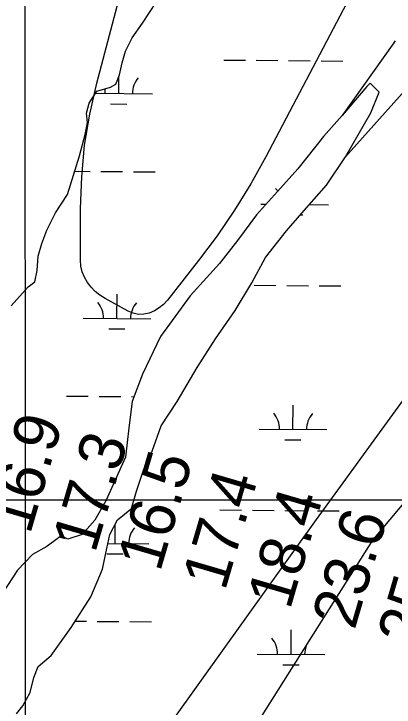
# Model space of a CAD drawing. Extents: x 3271442 to 3309282, y 752266 to 777610.
# Drawn here: x 3286060 to 3286622, y 763397 to 764422 of the extents above; entities that cross this region are included whole.
import ezdxf

# ---------------------------------------------------------------- set-up
doc = ezdxf.new("R2010")
doc.units = 0
for name, color, linetype in [('V-BORW-LINE', 7, 'Continuous'), ('V-GRID-MAJR', 7, 'Continuous'), ('V-RIVR-RANG', 7, 'Continuous'), ('V-SITE-VEGE', 7, 'Continuous'), ('V-TOPO-MINR', 7, 'Continuous'), ('V-WETL-SWMP', 7, 'Continuous')]:
    doc.layers.add(name, color=color, linetype=linetype)

msp = doc.modelspace()

# ---------------------------------------------------------------- linework, layer by layer
at = {"layer": 'V-BORW-LINE'}
msp.add_spline([(3287493.5970000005, 764310.9809999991), (3287496.4900000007, 764216.096999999), (3287433.3310000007, 764060.888999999), (3287280.7380000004, 763786.069999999), (3287241.3350000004, 763729.177999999), (3287228.0300000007, 763693.354999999), (3287286.1940000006, 763705.8259999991), (3287226.7870000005, 763558.2629999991), (3287072.3390000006, 763274.4859999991), (3286982.8180000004, 763166.2989999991), (3286836.8860000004, 762895.4249999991), (3286750.6830000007, 762775.8209999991), (3286628.0500000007, 762584.7769999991), (3286542.9360000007, 762476.0639999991), (3286522.5310000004, 762469.290999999), (3286508.2990000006, 762473.253999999), (3286505.0760000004, 762518.839999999), (3286526.1290000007, 762600.0859999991), (3286589.0210000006, 762774.5589999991), (3286626.7500000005, 762854.3579999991), (3286717.0110000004, 762982.6569999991), (3286762.9530000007, 763052.8389999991), (3286849.0520000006, 763162.974999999), (3286887.5600000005, 763234.376999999), (3287021.5440000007, 763430.4659999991), (3287208.1290000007, 763770.9759999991), (3287255.8900000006, 763817.449999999), (3287276.4910000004, 763898.447999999), (3287311.4130000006, 763982.2949999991), (3287354.3230000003, 764034.9339999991), (3287423.9420000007, 764171.917999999), (3287462.5320000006, 764293.0709999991), (3287493.5970000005, 764310.9809999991)], degree=3, dxfattribs=at)
at = {"layer": 'V-GRID-MAJR'}
for points in [[(3286078.008, 757644.708), (3286077.126, 763703.55), (3286076.244, 769765.4770000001), (3286075.363, 775827.438), (3286075.363, 775830.488)], [(3275589.54, 763703.55), (3280833.333, 763703.169), (3286077.126, 763703.55), (3291320.919, 763704.694), (3296564.7120000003, 763706.601), (3301808.505, 763709.27), (3307052.2970000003, 763712.703), (3307052.298, 763712.703)]]:
    msp.add_spline(points, degree=3, dxfattribs=at)
at = {"layer": 'V-SITE-VEGE'}
for points in [[(3286056.336, 763990.138), (3286081.449, 764018.319), (3286091.038, 764025.9940000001), (3286094.417, 764042.5160000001), (3286095.982, 764063.821), (3286101.577, 764082.536), (3286108.644, 764101.9770000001), (3286121.6210000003, 764128.009), (3286139.379, 764155.123), (3286148.324, 764183.7440000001), (3286157.27, 764212.3640000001), (3286165.495, 764243.9280000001), (3286168.88, 764261.549), (3286167.471, 764275.152), (3286171.213, 764290.201), (3286182.682, 764307.787), (3286202.918, 764313.577), (3286211.022, 764318.318), (3286216.2260000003, 764331.89), (3286219.982, 764349.877), (3286225.202, 764367.126), (3286234.842, 764386.557), (3286250.001, 764408.17), (3286270.719, 764439.676)], [(3286623.688, 764381.988), (3286621.472, 764379.426), (3286545.559, 764271.634), (3286517.863, 764240.8910000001), (3286479.803, 764192.925), (3286449.524, 764159.2540000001), (3286418.505, 764124.851), (3286390.779, 764087.127), (3286363.803, 764053.0750000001), (3286320.598, 764005.131), (3286276.972, 763945.064), (3286250.268, 763889.331), (3286235.022, 763848.98), (3286230.074, 763810.051), (3286225.102, 763766.716), (3286196.1550000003, 763701.806), (3286179.862, 763673.585), (3286161.026, 763652.357), (3286140.0500000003, 763645.101), (3286130.1520000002, 763650.289), (3286120.199, 763642.984), (3286108.769, 763634.216), (3286087.773, 763622.5530000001), (3286065.624, 763599.5), (3286044.165, 763566.892)], [(3286063.9450000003, 763387.123), (3286073.5500000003, 763398.839), (3286084.294, 763418.633), (3286089.537, 763440.658), (3286096.223, 763457.162), (3286115.034, 763473.245), (3286144.982, 763514.635), (3286173.845, 763560.0700000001), (3286190.927, 763600.78), (3286197.679, 763631.615), (3286201.812, 763652.175), (3286213.299, 763673.804), (3286233.951, 763690.6140000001), (3286241.416, 763716.302), (3286251.843, 763747.491), (3286264.458, 763775.358), (3286277.852, 763812.779), (3286301.531, 763849.051), (3286330.781, 763898.894), (3286358.16, 763941.764), (3286387.011, 763983.525), (3286411.808, 764024.2000000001), (3286431.821, 764061.959), (3286462.86, 764101.138), (3286485.757, 764127.125), (3286521.953, 764168.853), (3286550.0640000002, 764210.618), (3286672.035, 764346.498)]]:
    msp.add_lwpolyline(points, dxfattribs=at)
at = {"layer": 'V-TOPO-MINR'}
for points in [[(3286606.23, 764541.84), (3286432.5589971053, 764210.5251566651), (3286410.197306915, 764170.5932894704), (3286386.4224529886, 764131.5770490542), (3286360.527853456, 764093.9342488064), (3286333.220090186, 764057.2070753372), (3286287.113273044, 763998.65282546), (3286281.346575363, 763992.5242942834), (3286275.026457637, 763987.1792505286), (3286267.8762098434, 763983.0094379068), (3286260.1725420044, 763979.6231127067), (3286252.1269667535, 763978.0128530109), (3286244.2003162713, 763977.7253832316), (3286236.452052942, 763979.4220983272), (3286228.822714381, 763982.4416033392), (3286194.89635885, 764001.2191239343), (3286187.408691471, 764006.0667925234), (3286180.46104933, 764011.5136809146), (3286174.3234450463, 764017.8593990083), (3286168.725866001, 764024.8043369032), (3286164.3730810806, 764032.4761706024), (3286161.034001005, 764040.465723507), (3286159.2154781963, 764048.9318552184), (3286158.410660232, 764057.7157061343), (3286158.5544614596, 764134.0724844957), (3286160.449685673, 764181.0568898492), (3286164.720786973, 764227.7316391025), (3286172.5557039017, 764273.9419042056), (3286182.7664979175, 764319.8425132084), (3286261.502688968, 764619.0416518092)], [(3286661.610688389, 762420.4537140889), (3286509.062654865, 762152.9582012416), (3286472.9712076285, 762075.7233608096), (3286276.026568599, 761722.7288204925), (3286131.6607796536, 761413.7894587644), (3286095.5693324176, 761336.5546183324), (3286059.5803132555, 761300.7431411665), (3285979.4610015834, 761287.1333810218), (3285921.4682930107, 761287.2767803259), (3285846.9608674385, 761309.5536112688), (3285783.554300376, 761353.8955884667), (3285720.6871878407, 761616.4006121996), (3285691.0543654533, 761917.4854991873), (3285686.323360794, 762237.8398321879), (3286019.5198295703, 762968.833158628), (3286119.3387851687, 763131.5192267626), (3286507.302064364, 763674.5900689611), (3286978.3715545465, 764322.395241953)], [(3286759.0271708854, 763845.1852401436), (3286590.0736769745, 763644.0080797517), (3286199.1576411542, 763023.6204546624), (3286165.773123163, 762924.2863252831), (3286159.867609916, 762769.6527594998), (3286167.6469707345, 762565.2770151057), (3286222.2908674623, 762327.6464949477), (3286271.555048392, 762148.0223404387), (3286323.942699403, 762114.7539075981), (3286390.1927664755, 762103.5437924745), (3286442.6623599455, 762103.4140502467), (3286475.8556788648, 762125.4245681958), (3286498.1461668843, 762205.4551088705), (3286498.869991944, 762498.1802092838), (3286499.3957893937, 762710.8201407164), (3286502.505602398, 762851.6527472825), (3286524.7619477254, 762917.875500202), (3286552.4526371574, 762948.1843478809), (3286582.8365987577, 762950.8707915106), (3286654.630266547, 762947.9316919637)]]:
    msp.add_lwpolyline(points, dxfattribs=at)
at = {"layer": 'V-WETL-SWMP'}
for p, q in [((3286250.002835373, 764408.168935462), (3286270.719835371, 764439.6769354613)), ((3286234.841835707, 764386.5569355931), (3286250.002835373, 764408.168935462)), ((3286225.2018350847, 764367.124935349), (3286234.841835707, 764386.5569355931)), ((3286219.980835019, 764349.8779353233), (3286225.2018350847, 764367.124935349)), ((3286216.2258339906, 764331.8899349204), (3286219.980835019, 764349.8779353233)), ((3286370.2421604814, 764353.7713455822), (3286402.241069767, 764353.5077766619)), ((3286418.24052441, 764353.3759922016), (3286450.2394336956, 764353.1124232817)), ((3286466.238888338, 764352.9806388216), (3286498.2377976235, 764352.7170699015)), ((3286514.2372522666, 764352.5852854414), (3286546.2361615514, 764352.3217165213)), ((3286211.020834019, 764318.3169349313), (3286216.2258339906, 764331.8899349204)), ((3286215.2374984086, 764304.3043695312), (3286215.4480050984, 764329.8616022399)), ((3286182.6808349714, 764307.7879353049), (3286202.9168344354, 764313.5769350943)), ((3286202.9168344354, 764313.5769350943), (3286211.020834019, 764318.3169349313)), ((3286581.7588138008, 764314.4639270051), (3286545.5588140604, 764271.6339271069)), ((3286586.92581373, 764319.5849269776), (3286581.7588138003, 764314.4639270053)), ((3286600.09481225, 764306.2989263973), (3286586.92581373, 764319.5849269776)), ((3286171.2118347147, 764290.2009352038), (3286182.6808349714, 764307.7879353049)), ((3286180.595179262, 764304.589711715), (3286265.2357941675, 764303.8925430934)), ((3286587.8328116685, 764275.4869261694), (3286600.09481225, 764306.2989263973)), ((3286167.4708344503, 764275.1519351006), (3286171.2118347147, 764290.2009352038)), ((3286203.110811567, 764288.9727316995), (3286227.109993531, 764288.7750550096)), ((3286168.8798340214, 764261.5499349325), (3286167.47083445, 764275.1519351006)), ((3286550.0638112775, 764210.6169260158), (3286587.832811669, 764275.4869261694)), ((3286545.5588140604, 764271.6339271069), (3286517.863814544, 764240.8909272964)), ((3286165.494833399, 764243.927934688), (3286168.879834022, 764261.5499349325)), ((3286157.2698327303, 764212.3639344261), (3286165.4948333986, 764243.927934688)), ((3286517.863814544, 764240.8909272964), (3286479.802814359, 764192.9249272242)), ((3286148.3238319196, 764183.7429341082), (3286157.2698327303, 764212.3639344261)), ((3286521.952811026, 764168.8529259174), (3286550.0638112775, 764210.6169260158)), ((3286479.802814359, 764192.9249272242), (3286449.5228149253, 764159.2539274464)), ((3286139.377831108, 764155.1219337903), (3286148.3238319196, 764183.7429341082)), ((3286150.0936217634, 764189.4050346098), (3286172.880165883, 764189.2173461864)), ((3286188.879620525, 764189.0855617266), (3286220.8785298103, 764188.8219928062)), ((3286236.8779844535, 764188.6902083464), (3286268.8768937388, 764188.426639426)), ((3286485.756811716, 764127.1249261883), (3286521.9528110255, 764168.8529259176)), ((3286121.6198312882, 764128.0099338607), (3286139.377831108, 764155.1219337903)), ((3286449.5228149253, 764159.2539274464), (3286418.5038146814, 764124.8519273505)), ((3286425.333131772, 764140.7063654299), (3286432.744129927, 764140.64532245)), ((3286497.025490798, 764140.1158491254), (3286525.3297232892, 764139.8827125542)), ((3286108.643830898, 764101.977933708), (3286121.6198312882, 764128.0099338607)), ((3286418.5038146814, 764124.8519273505), (3286390.77781493, 764087.127927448)), ((3286462.8598117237, 764101.1379261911), (3286485.756811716, 764127.1249261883)), ((3286483.7030986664, 764124.7940600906), (3286487.203922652, 764124.7652244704)), ((3286101.5758305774, 764082.5349335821), (3286108.643830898, 764101.977933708)), ((3286431.819811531, 764061.9589261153), (3286462.8598117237, 764101.1379261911)), ((3286095.9808296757, 764063.8199332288), (3286101.575830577, 764082.5349335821)), ((3286390.77781493, 764087.127927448), (3286363.8028150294, 764053.074927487)), ((3286094.4158289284, 764042.5149329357), (3286095.980829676, 764063.8199332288)), ((3286411.8098115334, 764024.2009261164), (3286431.819811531, 764061.9589261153)), ((3286363.8028150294, 764053.074927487), (3286320.597815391, 764005.1319276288)), ((3286091.036828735, 764025.9949328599), (3286094.415828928, 764042.5149329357)), ((3286056.3368293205, 763990.1389330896), (3286081.4488288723, 764018.3209329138)), ((3286081.4488288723, 764018.3209329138), (3286091.036828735, 764025.9949328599)), ((3286387.0098111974, 763983.5249259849), (3286411.8098115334, 764024.2009261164)), ((3286415.500480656, 764020.7122852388), (3286447.499389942, 764020.4487163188)), ((3286463.4988445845, 764020.3169318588), (3286495.49775387, 764020.0533629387)), ((3286511.497208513, 764019.9215784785), (3286543.496117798, 764019.6580095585)), ((3286212.4974546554, 763971.6406625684), (3286212.793964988, 764007.6394405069)), ((3286320.597815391, 764005.1319276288), (3286276.971815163, 763945.0639275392)), ((3286358.162810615, 763941.7639257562), (3286387.0098111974, 763983.5249259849)), ((3286162.4991588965, 763972.0524890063), (3286262.4957504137, 763971.2288361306)), ((3286200.370767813, 763956.3090247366), (3286224.369949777, 763956.1113480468)), ((3286276.971815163, 763945.0639275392), (3286250.2678145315, 763889.3309272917)), ((3286330.780810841, 763898.8939258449), (3286358.162810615, 763941.7639257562)), ((3286301.5308102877, 763849.0509256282), (3286330.780810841, 763898.8939258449)), ((3286250.2678145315, 763889.3309272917), (3286235.0228138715, 763848.979927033)), ((3286138.1412128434, 763856.817208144), (3286170.1401221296, 763856.5536392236)), ((3286186.1395767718, 763856.4218547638), (3286218.1384860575, 763856.1582858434)), ((3286234.1379406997, 763856.0265013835), (3286237.674073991, 763855.9973749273)), ((3286235.0228138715, 763848.979927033), (3286230.0738125, 763810.0519264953)), ((3286277.8528101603, 763812.7789255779), (3286301.5308102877, 763849.0509256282)), ((3286472.591383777, 763807.6308320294), (3286472.8878941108, 763843.6296099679)), ((3286264.458809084, 763775.3589251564), (3286277.8528101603, 763812.7789255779)), ((3286230.0738125, 763810.0519264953), (3286225.1038111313, 763766.7149259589)), ((3286422.5930880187, 763808.0426584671), (3286522.589679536, 763807.2190055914)), ((3286460.4646969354, 763792.2991941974), (3286484.4638788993, 763792.1015175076)), ((3286251.8428088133, 763747.48892505), (3286264.458809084, 763775.3589251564)), ((3286225.1038111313, 763766.7149259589), (3286196.154810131, 763701.8059255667)), ((3286241.414808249, 763716.301924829), (3286251.8428088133, 763747.48892505)), ((3286233.951807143, 763690.6139243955), (3286241.414808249, 763716.301924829)), ((3286196.154810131, 763701.8059255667), (3286179.8618093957, 763673.5849252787)), ((3286213.29980752, 763673.803924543), (3286233.951807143, 763690.6139243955)), ((3286364.762072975, 763688.4439316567), (3286396.7609822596, 763688.1803627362)), ((3286412.760436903, 763688.048578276), (3286444.7593461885, 763687.785009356)), ((3286460.7588008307, 763687.6532248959), (3286492.7577101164, 763687.3896559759)), ((3286508.7571647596, 763687.2578715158), (3286540.756074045, 763686.9943025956)), ((3286179.8618093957, 763673.5849252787), (3286161.0268097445, 763652.3569254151)), ((3286201.812807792, 763652.1749246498), (3286213.29980752, 763673.803924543)), ((3286209.757410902, 763638.9769556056), (3286209.992984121, 763667.577469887)), ((3286130.1518115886, 763650.2889261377), (3286120.1988117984, 763642.9839262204)), ((3286140.0508107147, 763645.1009257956), (3286130.1518115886, 763650.2889261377)), ((3286161.0268097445, 763652.3569254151), (3286140.0508107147, 763645.1009257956)), ((3286197.6798072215, 763631.6159244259), (3286201.812807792, 763652.1749246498)), ((3286120.1988117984, 763642.9839262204), (3286108.7688121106, 763634.2169263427)), ((3286199.1771236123, 763639.0641034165), (3286259.7557066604, 763638.5651291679)), ((3286108.7688121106, 763634.2169263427), (3286087.772812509, 763622.5519264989)), ((3286190.928805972, 763600.7809239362), (3286197.6798072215, 763631.6159244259)), ((3286087.772812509, 763622.5519264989), (3286065.622813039, 763599.5009267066)), ((3286197.6307240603, 763623.6453177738), (3286221.629906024, 763623.447641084)), ((3286065.622813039, 763599.5009267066), (3286044.165812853, 763566.8929266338)), ((3286173.844805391, 763560.0699237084), (3286190.928805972, 763600.7809239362)), ((3286144.9818052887, 763514.6349236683), (3286173.844805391, 763560.0699237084)), ((3286115.034805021, 763473.2459235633), (3286144.9818052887, 763514.6349236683)), ((3286150.9472240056, 763524.0254512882), (3286167.400078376, 763523.8899322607)), ((3286183.399533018, 763523.7581478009), (3286215.3984423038, 763523.4945788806)), ((3286231.397896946, 763523.3627944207), (3286263.3968062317, 763523.0992255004)), ((3286469.851340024, 763474.9671250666), (3286470.147850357, 763510.9659030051)), ((3286096.2228052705, 763457.161923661), (3286115.034805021, 763473.2459235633)), ((3286419.853044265, 763475.3789515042), (3286519.849635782, 763474.5552986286)), ((3286089.535805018, 763440.6569235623), (3286096.2228052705, 763457.161923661)), ((3286457.7246531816, 763459.6354872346), (3286481.7238351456, 763459.4378105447)), ((3286084.293804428, 763418.6329233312), (3286089.535805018, 763440.6569235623)), ((3286073.549804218, 763398.8389232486), (3286084.293804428, 763418.6329233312)), ((3286063.9438043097, 763387.1229232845), (3286073.549804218, 763398.8389232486))]:
    msp.add_line(p, q, dxfattribs=at)
for centre, radius, start, end in [((3286270.482462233, 764304.3241465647), 35.246287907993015, 138.7562532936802, 180.29991162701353), ((3286160.0003559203, 764305.2341666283), 35.24628790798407, 358.7562560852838, 9.803357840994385), ((3286420.094285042, 764141.2243360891), 35.24628790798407, 31.847998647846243, 40.299914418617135), ((3286157.2603121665, 763972.5704596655), 35.24628790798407, 358.7562560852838, 40.29991441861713), ((3286267.7424184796, 763971.6604396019), 35.246287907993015, 138.7562532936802, 180.29991162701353), ((3286417.3542412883, 763808.5606291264), 35.24628790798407, 358.7562560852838, 40.29991441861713), ((3286527.836347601, 763807.6506090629), 35.246287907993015, 138.7562532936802, 180.29991162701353), ((3286265.0023747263, 763638.996732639), 35.246287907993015, 138.7562532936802, 180.29991162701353), ((3286414.6141975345, 763475.8969221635), 35.24628790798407, 358.7562560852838, 40.29991441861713), ((3286525.096303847, 763474.9869021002), 35.246287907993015, 138.7562532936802, 180.29991162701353)]:
    msp.add_arc(centre, radius, start, end, dxfattribs=at)

# ---------------------------------------------------------------- texts
at = {"layer": 'V-RIVR-RANG'}
for s, p in [('16.9', (3286083.8980551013, 763650.9092463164)), ('17.3', (3286179.9913617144, 763623.2283434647)), ('16.5', (3286276.0103617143, 763595.2943434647)), ('17.4', (3286372.0293617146, 763567.3593434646)), ('18.4', (3286468.0493617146, 763539.4253434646)), ('23.6', (3286563.54821542, 763509.7196634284)), ('25.9', (3286660.0130551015, 763483.3032463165))]:
    msp.add_text(s, height=66.99999999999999, rotation=73.63832571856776, dxfattribs=at).set_placement(p)

doc.saveas('drawing.dxf')
